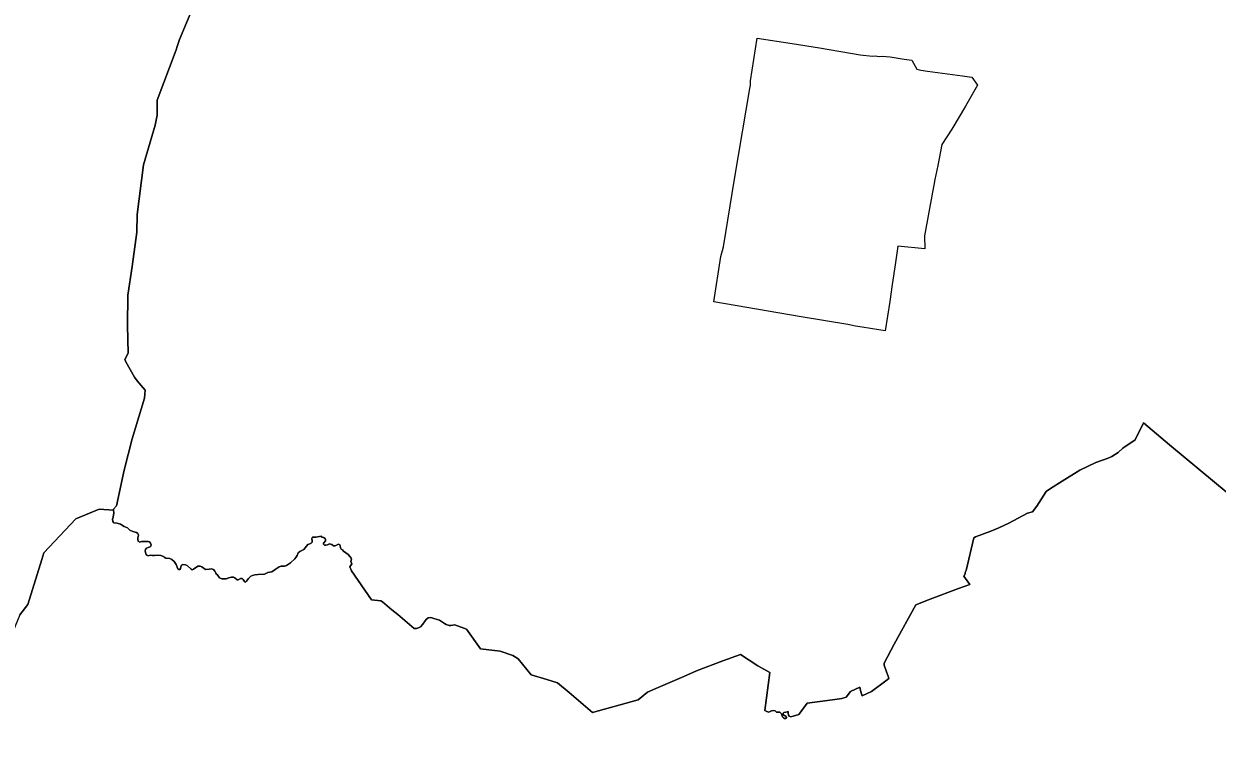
# Model space of a CAD drawing. Extents: x 369010 to 735936, y 6377141 to 6616555.
# Drawn here: x 539090 to 550629, y 6510319 to 6517233 of the extents above; entities that cross this region are included whole.
import ezdxf

# ---------------------------------------------------------------- set-up
doc = ezdxf.new("R2010")
doc.units = 0
doc.header["$LTSCALE"] = 40
doc.layers.add('3', color=7, linetype='Continuous', lineweight=13)

msp = doc.modelspace()

# ---------------------------------------------------------------- linework, layer by layer
at = {"layer": '3'}
for points in [[(540728.71, 6517405.13), (540595.81, 6517079.42), (540571.15, 6517012.55), (540562.22, 6516979.78), (540378.84, 6516494.2), (540379.33, 6516347.89), (540360.14, 6516252.89), (540246.27, 6515866.44), (540186.52, 6515387.97), (540182.88, 6515216.84), (540136.21, 6514885.66), (540094.17, 6514605.63), (540092.35, 6514312.19), (540098.8, 6514045.23), (540067.69, 6513985.65), (540076.63, 6513962.81), (540158.72, 6513812.53), (540185.69, 6513776.29), (540261.83, 6513688.24), (540255.7, 6513609.63), (540169.64, 6513321.65), (540136.71, 6513216.39), (540060.57, 6512914.18), (539984.61, 6512567.28), (539955.48, 6512536.66), (539955.81, 6512527.06), (539958.95, 6512500.75), (539952, 6512456.89), (539947.04, 6512438.02), (539948.86, 6512416.84), (539958.95, 6512401.78), (539990.9, 6512399.3), (540025.32, 6512391.35), (540059.75, 6512369.34), (540091.52, 6512353.62), (540103.77, 6512343.35), (540114.36, 6512332.76)], [(540136.21, 6514885.66), (540182.88, 6515216.84), (540186.52, 6515387.97), (540246.27, 6515866.44), (540360.14, 6516252.89), (540379.33, 6516347.89), (540378.84, 6516494.2), (540562.22, 6516979.78), (540571.15, 6517012.55), (540595.81, 6517079.42), (540728.71, 6517405.13)], [(539050.34, 6511511.7), (539128.29, 6511612.99), (539262.18, 6512048.26), (539282.54, 6512112.48), (539593.02, 6512442.16), (539816.79, 6512535.34), (539955.81, 6512527.06), (539955.48, 6512536.66), (539984.61, 6512567.28), (540060.57, 6512914.18), (540136.71, 6513216.39), (540169.64, 6513321.65), (540255.7, 6513609.63), (540261.83, 6513688.24), (540185.69, 6513776.29), (540158.72, 6513812.53), (540076.63, 6513962.81), (540067.69, 6513985.65), (540098.8, 6514045.23), (540092.35, 6514312.19), (540094.17, 6514605.63), (540136.21, 6514885.66)], [(550735.42, 6512686.28), (550167.57, 6513156.64), (549917.16, 6513371.3), (549837.39, 6513207.12), (549715.91, 6513126.69), (549672.88, 6513082.5), (549609.16, 6513046.25), (549573.91, 6513029.7), (549454.41, 6512987.5), (549299.67, 6512913.85), (549129.2, 6512806.93), (549016.49, 6512734.44), (548975.45, 6512705.97), (548886.24, 6512564.8), (548843.54, 6512511.01), (548795.38, 6512496.28), (548614.65, 6512398.47), (548518.32, 6512353.62), (548439.54, 6512322.34), (548293.07, 6512266.73), (548276.85, 6512257.62), (548203.2, 6511940.68), (548191.95, 6511922.48), (548192.45, 6511910.4), (548179.54, 6511886.56), (548236.14, 6511805.47), (548129.06, 6511766.9), (547853.33, 6511664.29), (547714.31, 6511609.51), (547507.26, 6511230.17), (547408.45, 6511045.47), (547408.45, 6511026.77), (547431.13, 6510961.23), (547452.15, 6510908.93), (547454.13, 6510897.02), (547425.67, 6510874.51), (547287.47, 6510770.07), (547196.11, 6510730.19), (547181.88, 6510767.59), (547173.11, 6510813.1), (547083.57, 6510772.39), (547040.37, 6510716.29), (546998, 6510702.55), (546908.63, 6510689.64), (546665.84, 6510658.69), (546582.26, 6510549.46), (546506.13, 6510525.62), (546490.4, 6510531.42), (546483.95, 6510542.84), (546481.47, 6510565.01), (546480.47, 6510578.25), (546471.7, 6510574.94), (546457.47, 6510571.14), (546439.26, 6510566.67), (546433.8, 6510561.21), (546432.81, 6510551.94), (546440.75, 6510540.02), (546453, 6510534.23), (546461.27, 6510528.77), (546463.26, 6510519), (546458.96, 6510511.06), (546445.55, 6510510.07), (546434.3, 6510515.53), (546427.02, 6510526.29)], [(546453, 6510534.23), (546440.75, 6510540.02), (546432.81, 6510551.94), (546433.8, 6510561.21), (546439.26, 6510566.67), (546457.47, 6510571.14), (546471.7, 6510574.94), (546480.47, 6510578.25), (546481.47, 6510565.01), (546483.95, 6510542.84), (546490.4, 6510531.42), (546506.13, 6510525.62), (546582.26, 6510549.46), (546665.84, 6510658.69), (546908.63, 6510689.64), (546998, 6510702.55), (547040.37, 6510716.29), (547083.57, 6510772.39), (547173.11, 6510813.1), (547181.88, 6510767.59), (547196.11, 6510730.19), (547287.47, 6510770.07), (547425.67, 6510874.51), (547454.13, 6510897.02), (547452.15, 6510908.93), (547431.13, 6510961.23), (547408.45, 6511026.77), (547408.45, 6511045.47), (547507.26, 6511230.17), (547714.31, 6511609.51), (547853.33, 6511664.29), (548129.06, 6511766.9), (548236.14, 6511805.47), (548179.54, 6511886.56), (548192.45, 6511910.4), (548191.95, 6511922.48), (548203.2, 6511940.68), (548276.85, 6512257.62), (548293.07, 6512266.73), (548439.54, 6512322.34), (548518.32, 6512353.62), (548614.65, 6512398.47), (548795.38, 6512496.28), (548843.54, 6512511.01), (548886.24, 6512564.8), (548975.45, 6512705.97), (549016.49, 6512734.44), (549129.2, 6512806.93), (549299.67, 6512913.85), (549454.41, 6512987.5), (549573.91, 6513029.7), (549609.16, 6513046.25), (549672.88, 6513082.5), (549715.91, 6513126.69), (549837.39, 6513207.12), (549917.16, 6513371.3), (550167.57, 6513156.64), (550735.42, 6512686.28)], [(539952, 6512456.89), (539958.95, 6512500.75), (539955.81, 6512527.06), (539816.79, 6512535.34), (539593.02, 6512442.16), (539282.54, 6512112.48), (539262.18, 6512048.26), (539128.29, 6511612.99), (539050.34, 6511511.7), (538764.51, 6510822.7), (538566.07, 6510354.82), (538426.72, 6510022)], [(541666.79, 6512016.48), (541630.38, 6511991), (541610.85, 6511985.04), (541576.42, 6511983.05), (541557.72, 6511977.26), (541520.32, 6511950.61), (541488.38, 6511928.93), (541449.15, 6511922.64), (541417.21, 6511906.42), (541354.65, 6511902.45), (541322.71, 6511899.47), (541300.69, 6511894.51), (541284.48, 6511885.74), (541261.3, 6511863.06), (541243.1, 6511838.9), (541233.33, 6511830.62), (541223.9, 6511834.43), (541210.16, 6511855.12), (541200.4, 6511864.55), (541184.18, 6511865.54), (541162, 6511853.13), (541153.23, 6511852.64), (541128.57, 6511872.33), (541115.33, 6511877.13), (541096.63, 6511877.13), (541072.63, 6511871.67), (541046.48, 6511862.23), (541030.76, 6511860.41), (541002.79, 6511862.73), (540982.6, 6511872.33), (540960.58, 6511902.95), (540952.14, 6511907.25), (540946.52, 6511915.36), (540936.42, 6511934.39), (540922.68, 6511951.94), (540903.98, 6511957.73), (540880.48, 6511953.76), (540846.06, 6511952.77), (540811.63, 6511977.43), (540793.92, 6511983.38), (540773.4, 6511983.05), (540731.03, 6511954.25), (540717.79, 6511949.12), (540706.37, 6511954.25), (540669.13, 6511989.34), (540654.24, 6511998.28), (540627.42, 6512000.1), (540614.68, 6511992.82), (540608.39, 6511976.76), (540605.91, 6511961.04), (540598.63, 6511952.93), (540587.54, 6511952.1), (540578.6, 6511957.57), (540562.55, 6512000.93), (540542.19, 6512028.07), (540520.51, 6512049.25), (540501.48, 6512056.87), (540462.42, 6512061.17), (540446.69, 6512069.61), (540438.58, 6512078.05), (540414.92, 6512085.83), (540383.47, 6512089.97), (540352.03, 6512087.82), (540333.82, 6512088.48), (540311.81, 6512090.8), (540292.11, 6512085.5), (540279.37, 6512091.79), (540269.44, 6512102.71), (540264.64, 6512116.95), (540263.15, 6512133.16), (540266.13, 6512144.75), (540274.9, 6512157), (540290.13, 6512163.45), (540310.82, 6512169.91), (540318.59, 6512177.19), (540319.59, 6512190.43), (540314.29, 6512207.31), (540304.86, 6512218.56), (540290.62, 6512223.03), (540263.65, 6512223.2), (540227.73, 6512221.21), (540209.53, 6512217.41), (540201.75, 6512221.05), (540196.29, 6512226.18), (540190.83, 6512240.91), (540191.82, 6512257.62), (540196.78, 6512284.27), (540192.31, 6512299.33), (540179.57, 6512309.1), (540144.15, 6512319.03), (540114.36, 6512332.76), (540103.77, 6512343.35), (540091.52, 6512353.62), (540059.75, 6512369.34), (540025.32, 6512391.35), (539990.9, 6512399.3), (539958.95, 6512401.78), (539948.86, 6512416.84), (539947.04, 6512438.02), (539952, 6512456.89)], [(540114.36, 6512332.76), (540144.15, 6512319.03), (540179.57, 6512309.1), (540192.31, 6512299.33), (540196.78, 6512284.27), (540191.82, 6512257.62), (540190.83, 6512240.91), (540196.29, 6512226.18), (540201.75, 6512221.05), (540209.53, 6512217.41), (540227.73, 6512221.21), (540263.65, 6512223.2), (540290.62, 6512223.03), (540304.86, 6512218.56), (540314.29, 6512207.31), (540319.59, 6512190.43), (540318.59, 6512177.19), (540310.82, 6512169.91), (540290.13, 6512163.45), (540274.9, 6512157), (540266.13, 6512144.75), (540263.15, 6512133.16), (540264.64, 6512116.95), (540269.44, 6512102.71), (540279.37, 6512091.79), (540292.11, 6512085.5), (540311.81, 6512090.8), (540333.82, 6512088.48), (540352.03, 6512087.82), (540383.47, 6512089.97), (540414.92, 6512085.83), (540438.58, 6512078.05), (540446.69, 6512069.61), (540462.42, 6512061.17), (540501.48, 6512056.87), (540520.51, 6512049.25), (540542.19, 6512028.07), (540562.55, 6512000.93), (540578.6, 6511957.57), (540587.54, 6511952.1), (540598.63, 6511952.93), (540605.91, 6511961.04), (540608.39, 6511976.76), (540614.68, 6511992.82), (540627.42, 6512000.1), (540654.24, 6511998.28), (540669.13, 6511989.34), (540706.37, 6511954.25), (540717.79, 6511949.12), (540731.03, 6511954.25), (540773.4, 6511983.05), (540793.92, 6511983.38), (540811.63, 6511977.43), (540846.06, 6511952.77), (540880.48, 6511953.76), (540903.98, 6511957.73), (540922.68, 6511951.94), (540936.42, 6511934.39), (540946.52, 6511915.36), (540952.14, 6511907.25), (540960.58, 6511902.95), (540982.6, 6511872.33), (541002.79, 6511862.73), (541030.76, 6511860.41), (541046.48, 6511862.23), (541072.63, 6511871.67), (541096.63, 6511877.13), (541115.33, 6511877.13), (541128.57, 6511872.33), (541153.23, 6511852.64), (541162, 6511853.13), (541184.18, 6511865.54), (541200.4, 6511864.55), (541210.16, 6511855.12), (541223.9, 6511834.43), (541233.33, 6511830.62), (541243.1, 6511838.9), (541261.3, 6511863.06), (541284.48, 6511885.74), (541300.69, 6511894.51), (541322.71, 6511899.47), (541354.65, 6511902.45), (541417.21, 6511906.42), (541449.15, 6511922.64), (541488.38, 6511928.93), (541520.32, 6511950.61), (541557.72, 6511977.26), (541576.42, 6511983.05), (541610.85, 6511985.04), (541630.38, 6511991), (541666.79, 6512016.48), (541709.16, 6512053.89), (541719.92, 6512067.96), (541732.66, 6512088.64), (541742.59, 6512111.48), (541759.14, 6512125.06), (541778.84, 6512135.15), (541796.54, 6512145.91), (541836.93, 6512193.24), (541854.14, 6512201.52)], [(546384.15, 6510572.3), (546367.43, 6510571.8), (546353.7, 6510584.05), (546337.48, 6510587.52), (546320.76, 6510583.22), (546293.78, 6510571.8), (546273.59, 6510575.94), (546254.89, 6510588.35), (546302.06, 6510953.45), (546187.03, 6511020.32), (546021.03, 6511128.06), (545847.92, 6511067.15), (545594.37, 6510971.66), (545471.06, 6510916.71), (545201.62, 6510800.36), (545120.03, 6510765.94), (545029.67, 6510690.96), (544587.27, 6510568.82), (544362.19, 6510759.81), (544251.63, 6510853.98), (544145.87, 6510885.6), (543994.11, 6510933.76), (543870.64, 6511086.35), (543817.68, 6511118.29), (543697.19, 6511160.33), (543507.03, 6511183.17), (543371.48, 6511375.32), (543258.28, 6511417.53), (543217.07, 6511409.08), (543202.83, 6511408.75), (543173.7, 6511418.19), (543155.99, 6511428.45), (543128.02, 6511449.14), (543109.82, 6511461.55), (543085.82, 6511469.33), (543043.95, 6511480.75), (543035.67, 6511482.73), (543019.45, 6511485.55), (542997.77, 6511482.73), (542981.55, 6511468.34), (542970.3, 6511455.59), (542947.13, 6511422.66), (542924.62, 6511396.01), (542907.41, 6511386.25), (542886.72, 6511381.61), (542864.05, 6511380.12), (542705.33, 6511515.17), (542647.9, 6511561.84), (542559.35, 6511639.8), (542540.15, 6511649.89), (542452.27, 6511658.33), (542258.14, 6511940.35), (542242.91, 6511975.94), (542260.12, 6512005.56), (542252.67, 6512028.57), (542257.14, 6512051.07), (542254.66, 6512060.84), (542245.72, 6512073.58), (542224.7, 6512097.75), (542179.52, 6512130.19), (542171.58, 6512141.11), (542158.34, 6512149.88), (542151.88, 6512160.31), (542148.9, 6512179.51), (542145.59, 6512189.27), (542138.15, 6512194.73), (542130.7, 6512195.73), (542099.25, 6512181), (542083.03, 6512181), (542069.3, 6512192.42), (542055.56, 6512198.37), (542045.79, 6512199.86), (542026.6, 6512191.42), (542009.88, 6512186.62), (541998.13, 6512187.62), (541989.69, 6512193.41), (541984.39, 6512201.35), (541989.19, 6512210.12), (542005.91, 6512229.32), (542006.9, 6512243.72), (542002.43, 6512252), (541986.71, 6512260.6), (541970.99, 6512264.57), (541965.19, 6512274.34), (541914.55, 6512264.24), (541880.12, 6512263.09), (541873.17, 6512252.49), (541877.64, 6512229.82), (541876.15, 6512217.57), (541868.87, 6512206.48), (541854.14, 6512201.52), (541836.93, 6512193.24), (541796.54, 6512145.91), (541778.84, 6512135.15), (541759.14, 6512125.06), (541742.59, 6512111.48), (541732.66, 6512088.64), (541719.92, 6512067.96), (541709.16, 6512053.89), (541666.79, 6512016.48)], [(541854.14, 6512201.52), (541868.87, 6512206.48), (541876.15, 6512217.57), (541877.64, 6512229.82), (541873.17, 6512252.49), (541880.12, 6512263.09), (541914.55, 6512264.24), (541965.19, 6512274.34), (541970.99, 6512264.57), (541986.71, 6512260.6), (542002.43, 6512252), (542006.9, 6512243.72), (542005.91, 6512229.32), (541989.19, 6512210.12), (541984.39, 6512201.35), (541989.69, 6512193.41), (541998.13, 6512187.62), (542009.88, 6512186.62), (542026.6, 6512191.42), (542045.79, 6512199.86), (542055.56, 6512198.37), (542069.3, 6512192.42), (542083.03, 6512181), (542099.25, 6512181), (542130.7, 6512195.73), (542138.15, 6512194.73), (542145.59, 6512189.27), (542148.9, 6512179.51), (542151.88, 6512160.31), (542158.34, 6512149.88), (542171.58, 6512141.11), (542179.52, 6512130.19), (542224.7, 6512097.75), (542245.72, 6512073.58), (542254.66, 6512060.84), (542257.14, 6512051.07), (542252.67, 6512028.57), (542260.12, 6512005.56), (542242.91, 6511975.94), (542258.14, 6511940.35), (542452.27, 6511658.33), (542540.15, 6511649.89), (542559.35, 6511639.8), (542647.9, 6511561.84), (542705.33, 6511515.17), (542864.05, 6511380.12), (542886.72, 6511381.61), (542907.41, 6511386.25), (542924.62, 6511396.01), (542947.13, 6511422.66), (542970.3, 6511455.59), (542981.55, 6511468.34), (542997.77, 6511482.73), (543019.45, 6511485.55), (543035.67, 6511482.73), (543043.95, 6511480.75), (543085.82, 6511469.33), (543109.82, 6511461.55), (543128.02, 6511449.14), (543155.99, 6511428.45), (543173.7, 6511418.19), (543202.83, 6511408.75), (543217.07, 6511409.08), (543258.28, 6511417.53), (543371.48, 6511375.32), (543507.03, 6511183.17), (543697.19, 6511160.33), (543817.68, 6511118.29), (543870.64, 6511086.35), (543994.11, 6510933.76), (544145.87, 6510885.6), (544251.63, 6510853.98), (544362.19, 6510759.81), (544587.27, 6510568.82), (545029.67, 6510690.96), (545120.03, 6510765.94), (545201.62, 6510800.36), (545471.06, 6510916.71), (545594.37, 6510971.66), (545847.92, 6511067.15), (546021.03, 6511128.06), (546187.03, 6511020.32), (546302.06, 6510953.45), (546254.89, 6510588.35), (546273.59, 6510575.94), (546293.78, 6510571.8), (546320.76, 6510583.22), (546337.48, 6510587.52), (546353.7, 6510584.05), (546367.43, 6510571.8), (546384.15, 6510572.3), (546399.38, 6510570.81), (546415.1, 6510554.42), (546427.02, 6510526.29), (546434.3, 6510515.53), (546445.55, 6510510.07), (546458.96, 6510511.06), (546463.26, 6510519), (546461.27, 6510528.77), (546453, 6510534.23)], [(546427.02, 6510526.29), (546415.1, 6510554.42), (546399.38, 6510570.81), (546384.15, 6510572.3)]]:
    msp.add_lwpolyline(points, dxfattribs=at)
msp.add_lwpolyline([(547418.55, 6514263.04), (547356.82, 6514269.82), (547194.79, 6514297.96), (547132.23, 6514307.23), (547056.76, 6514321.46), (546607.91, 6514396.6), (545760.86, 6514541.74), (545829.55, 6514980.99), (545853.88, 6515074.17), (545962.61, 6515729.57), (546040.56, 6516187.52), (546111.07, 6516607.23), (546116.2, 6516639.84), (546116.7, 6516680.06), (546180.91, 6517095.14), (546518.7, 6517043.67), (546784.5, 6516998.98), (547175.59, 6516933.61), (547294.59, 6516919.87), (547322.72, 6516922.19), (547359.96, 6516917.55), (547390.91, 6516918.71), (547468.2, 6516914.74), (547601.6, 6516891.24), (547677.73, 6516881.97), (547726.39, 6516794.92), (547764.12, 6516785.65), (547827.68, 6516775.39), (548166.13, 6516728.38), (548257.16, 6516716.96), (548309.95, 6516639.51), (548194.76, 6516436.6), (548063.68, 6516214.16), (547968.19, 6516065.71), (547928.63, 6515862.8), (547897.68, 6515726.42), (547890.24, 6515672.47), (547876, 6515603.78), (547799.87, 6515180.09), (547802.68, 6515055.14), (547541.02, 6515079.3), (547515.37, 6514899.23), (547484.92, 6514710.06), (547462.57, 6514543.9)], close=True, dxfattribs=at)

doc.saveas('drawing.dxf')
